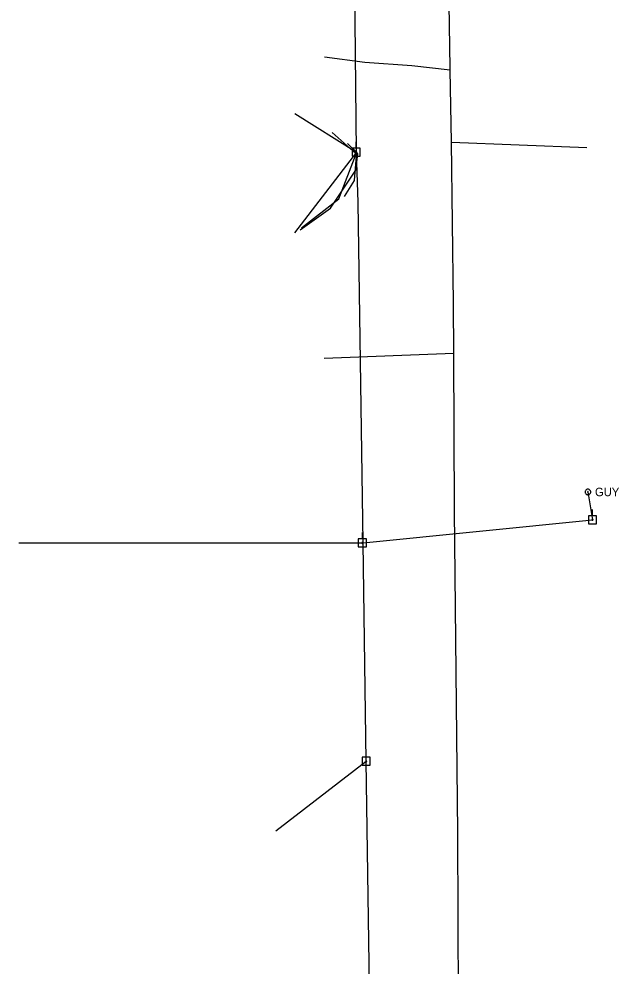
# Model space of a CAD drawing. Extents: x 596028 to 606371, y 330010 to 403088.
# Drawn here: x 601714.5 to 601989.7, y 392235.5 to 392669.9 of the extents above; entities that cross this region are included whole.
import ezdxf

# ---------------------------------------------------------------- set-up
doc = ezdxf.new("R2010")
doc.units = 0
for name, color, linetype in [('E_UTL_E_UG', 7, 'Continuous'), ('E_UTL_EGuyWire', 7, 'Continuous'), ('E_UTL_EPowerPole', 7, 'Continuous'), ('E_UTL_FO_UG', 7, 'Continuous'), ('E_UTL_G_UG', 7, 'Continuous'), ('E_UTL_Overhead', 7, 'Continuous'), ('E_UTL_T_UG', 7, 'Continuous')]:
    doc.layers.add(name, color=color, linetype=linetype)

msp = doc.modelspace()

# ---------------------------------------------------------------- linework, layer by layer
at = {"layer": 'E_UTL_E_UG'}
for points in [[(601843.45, 392573.13), (601857.37, 392583.04), (601869.02, 392600.45), (601869.92, 392607.93), (601869.22, 392608.73)], [(601869.22, 392608.73), (601868.27, 392595.71), (601863.61, 392588.43)]]:
    msp.add_lwpolyline(points, dxfattribs=at)
at = {"layer": 'E_UTL_EGuyWire'}
msp.add_line((601975.41, 392452.93), (601977.49, 392440.2), dxfattribs=at)
for points in [[(601976.69, 392452.93), (601976.67, 392453.18), (601976.6, 392453.41), (601976.49, 392453.63), (601976.34, 392453.82), (601976.15, 392453.98), (601975.94, 392454.1), (601975.71, 392454.18), (601975.47, 392454.21), (601975.23, 392454.2), (601974.99, 392454.15), (601974.77, 392454.04), (601974.57, 392453.9), (601974.4, 392453.73), (601974.27, 392453.52), (601974.18, 392453.29), (601974.13, 392453.06), (601974.13, 392452.81), (601974.18, 392452.57), (601974.27, 392452.35), (601974.4, 392452.14), (601974.57, 392451.96), (601974.77, 392451.82), (601974.99, 392451.72), (601975.23, 392451.66), (601975.47, 392451.65), (601975.71, 392451.69), (601975.94, 392451.77), (601976.15, 392451.89), (601976.34, 392452.05), (601976.49, 392452.24), (601976.6, 392452.46), (601976.67, 392452.69), (601976.69, 392452.93)], [(601975.57, 392452.93), (601975.57, 392452.96), (601975.56, 392452.99), (601975.55, 392453.02), (601975.53, 392453.04), (601975.5, 392453.06), (601975.48, 392453.08), (601975.45, 392453.09), (601975.42, 392453.09), (601975.39, 392453.09), (601975.36, 392453.08), (601975.33, 392453.07), (601975.31, 392453.05), (601975.28, 392453.03), (601975.27, 392453.01), (601975.26, 392452.98), (601975.25, 392452.95), (601975.25, 392452.92), (601975.26, 392452.89), (601975.27, 392452.86), (601975.28, 392452.83), (601975.31, 392452.81), (601975.33, 392452.79), (601975.36, 392452.78), (601975.39, 392452.77), (601975.42, 392452.77), (601975.45, 392452.78), (601975.48, 392452.79), (601975.5, 392452.8), (601975.53, 392452.82), (601975.55, 392452.85), (601975.56, 392452.87), (601975.57, 392452.9), (601975.57, 392452.93)]]:
    msp.add_lwpolyline(points, dxfattribs=at)
at = {"layer": 'E_UTL_EPowerPole'}
for points in [[(601869.18, 392610.58), (601869.18, 392613.49)], [(601871.03, 392610.58), (601867.34, 392610.58)], [(601867.34, 392610.58), (601867.34, 392606.89)], [(601869.45, 392608.73), (601869.45, 392608.78), (601869.44, 392608.82), (601869.42, 392608.86), (601869.39, 392608.9), (601869.35, 392608.93), (601869.32, 392608.95), (601869.27, 392608.97), (601869.23, 392608.97), (601869.18, 392608.97), (601869.14, 392608.96), (601869.1, 392608.94), (601869.06, 392608.91), (601869.03, 392608.88), (601869, 392608.84), (601868.99, 392608.8), (601868.98, 392608.76), (601868.98, 392608.71), (601868.99, 392608.67), (601869, 392608.63), (601869.03, 392608.59), (601869.06, 392608.55), (601869.1, 392608.53), (601869.14, 392608.51), (601869.18, 392608.5), (601869.23, 392608.5), (601869.27, 392608.5), (601869.32, 392608.52), (601869.35, 392608.54), (601869.39, 392608.57), (601869.42, 392608.61), (601869.44, 392608.65), (601869.45, 392608.69), (601869.45, 392608.73)], [(601871.03, 392606.89), (601871.03, 392610.58)], [(601867.34, 392606.89), (601871.03, 392606.89)], [(601979.3, 392442.04), (601975.61, 392442.04)], [(601975.61, 392442.04), (601975.61, 392438.35)], [(601977.46, 392442.04), (601977.46, 392444.95)], [(601979.3, 392438.35), (601979.3, 392442.04)], [(601975.61, 392438.35), (601979.3, 392438.35)], [(601977.73, 392440.2), (601977.72, 392440.24), (601977.71, 392440.29), (601977.69, 392440.33), (601977.66, 392440.36), (601977.63, 392440.39), (601977.59, 392440.42), (601977.54, 392440.43), (601977.5, 392440.44), (601977.45, 392440.44), (601977.41, 392440.42), (601977.37, 392440.41), (601977.33, 392440.38), (601977.3, 392440.35), (601977.28, 392440.31), (601977.26, 392440.27), (601977.25, 392440.22), (601977.25, 392440.18), (601977.26, 392440.13), (601977.28, 392440.09), (601977.3, 392440.05), (601977.33, 392440.02), (601977.37, 392439.99), (601977.41, 392439.97), (601977.45, 392439.96), (601977.5, 392439.96), (601977.54, 392439.97), (601977.59, 392439.98), (601977.63, 392440), (601977.66, 392440.03), (601977.69, 392440.07), (601977.71, 392440.11), (601977.72, 392440.15), (601977.73, 392440.2)], [(601871.97, 392431.4), (601871.97, 392434.31)], [(601873.81, 392431.4), (601870.13, 392431.4)], [(601870.13, 392431.4), (601870.13, 392427.71)], [(601872.24, 392429.56), (601872.24, 392429.6), (601872.22, 392429.64), (601872.2, 392429.68), (601872.17, 392429.72), (601872.14, 392429.75), (601872.1, 392429.77), (601872.06, 392429.79), (601872.01, 392429.79), (601871.97, 392429.79), (601871.92, 392429.78), (601871.88, 392429.76), (601871.85, 392429.74), (601871.81, 392429.7), (601871.79, 392429.66), (601871.77, 392429.62), (601871.76, 392429.58), (601871.76, 392429.53), (601871.77, 392429.49), (601871.79, 392429.45), (601871.81, 392429.41), (601871.85, 392429.37), (601871.88, 392429.35), (601871.92, 392429.33), (601871.97, 392429.32), (601872.01, 392429.32), (601872.06, 392429.32), (601872.1, 392429.34), (601872.14, 392429.36), (601872.17, 392429.39), (601872.2, 392429.43), (601872.22, 392429.47), (601872.24, 392429.51), (601872.24, 392429.56)], [(601873.81, 392427.71), (601873.81, 392431.4)], [(601870.13, 392427.71), (601873.81, 392427.71)], [(601873.71, 392331.27), (601873.71, 392334.18)], [(601875.55, 392331.27), (601871.86, 392331.27)], [(601871.86, 392331.27), (601871.86, 392327.58)], [(601873.98, 392329.43), (601873.97, 392329.47), (601873.96, 392329.51), (601873.94, 392329.55), (601873.91, 392329.59), (601873.88, 392329.62), (601873.84, 392329.64), (601873.79, 392329.66), (601873.75, 392329.66), (601873.7, 392329.66), (601873.66, 392329.65), (601873.62, 392329.63), (601873.58, 392329.61), (601873.55, 392329.57), (601873.53, 392329.53), (601873.51, 392329.49), (601873.5, 392329.45), (601873.5, 392329.4), (601873.51, 392329.36), (601873.53, 392329.32), (601873.55, 392329.28), (601873.58, 392329.24), (601873.62, 392329.22), (601873.66, 392329.2), (601873.7, 392329.19), (601873.75, 392329.19), (601873.79, 392329.19), (601873.84, 392329.21), (601873.88, 392329.23), (601873.91, 392329.26), (601873.94, 392329.3), (601873.96, 392329.34), (601873.97, 392329.38), (601873.98, 392329.43)], [(601875.55, 392327.58), (601875.55, 392331.27)], [(601871.86, 392327.58), (601875.55, 392327.58)]]:
    msp.add_lwpolyline(points, dxfattribs=at)
at = {"layer": 'E_UTL_FO_UG'}
msp.add_lwpolyline([(601869.22, 392608.73), (601865.11, 392612.69)], dxfattribs=at)
at = {"layer": 'E_UTL_G_UG'}
for points in [[(601922.57, 391709.25), (601921.73, 391809.89), (601919.35, 391927.89), (601918.48, 392049.22), (601917.76, 392081.24), (601916.13, 392218.9), (601915.69, 392296.65), (601914.21, 392444.23), (601913.96, 392516.62), (601913.82, 392539.34), (601912.91, 392613.4), (601912.21, 392646.56), (601912.21, 392647.26), (601910.96, 392725.9), (601909.76, 392786.36), (601909.89, 392868.02)], [(601854.63, 392652.5), (601873.19, 392650.01), (601894.62, 392648.57), (601912.21, 392646.56)], [(601912.91, 392613.4), (601974.94, 392610.89)], [(601854.46, 392514.36), (601913.96, 392516.62)]]:
    msp.add_lwpolyline(points, dxfattribs=at)
at = {"layer": 'E_UTL_Overhead'}
for points in [[(601907.1, 391854.69), (601905.56, 392020.78), (601905.94, 392023.14), (601875.85, 392185.04), (601873.74, 392329.43), (601872.33, 392429.59), (601870.13, 392585.69), (601869.22, 392608.73), (601868.2, 392714.31), (601867.05, 392774.38), (601866.29, 392804.61)], [(601841.07, 392626.45), (601869.22, 392608.73)], [(601869.22, 392608.73), (601840.92, 392571.77)], [(601714.54, 392429.66), (601872, 392429.56), (601872.33, 392429.59), (601977.49, 392440.2)], [(601832.32, 392297.59), (601873.74, 392329.43)]]:
    msp.add_lwpolyline(points, dxfattribs=at)
at = {"layer": 'E_UTL_T_UG'}
msp.add_lwpolyline([(601844.14, 392574.04), (601861.22, 392587.33), (601869.2, 392607.93), (601858.14, 392617.86)], dxfattribs=at)

# ---------------------------------------------------------------- texts
at = {"layer": 'E_UTL_EGuyWire'}
msp.add_text('GUY', height=3.85, dxfattribs=at).set_placement((601978.62, 392451.01))

doc.saveas('drawing.dxf')
